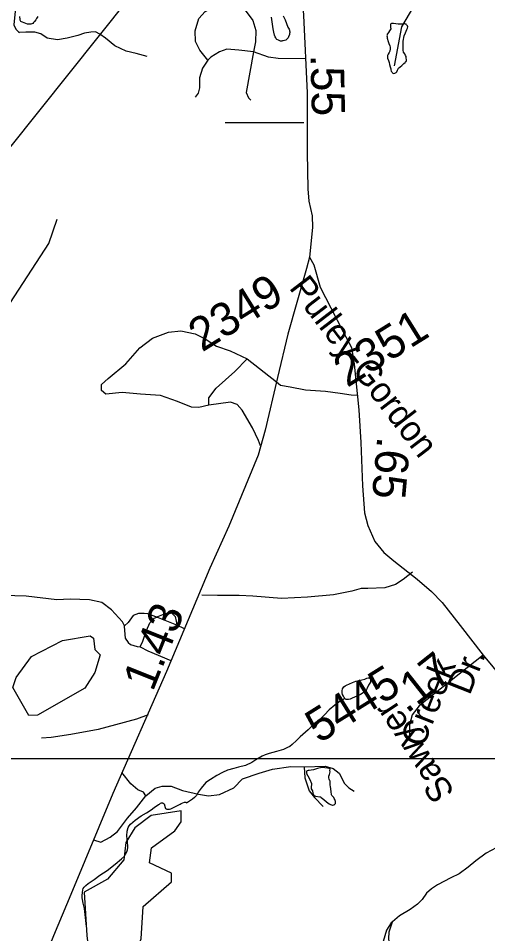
# Model space of a CAD drawing. Extents: x 2001466 to 31450019, y -30647475 to 847247.
# Drawn here: x 2201251 to 2204779, y 744293 to 751164 of the extents above; entities that cross this region are included whole.
import ezdxf

# ---------------------------------------------------------------- set-up
doc = ezdxf.new("R2010")
doc.units = 0
for name, color, linetype in [('Exist Hydrographic Misc Water Feature', 7, 'Continuous'), ('Exist Hydrographic Pond Under 1500 Sq Ft', 7, 'Continuous'), ('Exist Road Non-System Type 51', 7, 'Continuous'), ('Exist Road Secondary Mileage Hundredths English Label', 7, 'Continuous'), ('Exist Road Secondary Type 51 Attributed', 7, 'Continuous'), ('Exist Road Secondary Type 51 Label', 7, 'Continuous'), ('Exist Road Secondary Type 51 Number Label', 7, 'Continuous'), ('Exist Utilities Electrical Transmission Line', 7, 'Continuous'), ('Map Preparation Inset Cut Line', 7, 'Continuous')]:
    doc.layers.add(name, color=color, linetype=linetype)

msp = doc.modelspace()

# ---------------------------------------------------------------- linework, layer by layer
at = {"layer": 'Exist Hydrographic Misc Water Feature'}
for points in [[(2204077.8, 750808.5), (2204134.8, 751099.4), (2204224.8, 751251.7), (2204324.9, 751351.3), (2204564.8, 751494), (2204663.8, 751646.1), (2204686.3, 751881.9)], [(2201398.4, 751177.7), (2201388.5, 751161.8), (2201382.6, 751151.7), (2201372.5, 751139.9), (2201366.4, 751131.8), (2201360.6, 751125.4), (2201352.6, 751123.4), (2201346.5, 751119.4), (2201338.5, 751119.4), (2201334.6, 751119.6), (2201320.4, 751121.3), (2201308.3, 751125.2), (2201282.5, 751135.2), (2201274.7, 751136.8), (2201270.6, 751141.1), (2201268.8, 751144.9), (2201266.5, 751148.9), (2201264.5, 751154.9), (2201262.4, 751178.8)], [(2203241.8, 751182.4), (2203255.9, 751152.7), (2203265.8, 751124.9), (2203277.9, 751098.7), (2203286.3, 751082.8), (2203290.6, 751074.8), (2203290.4, 751068.8), (2203292.4, 751062.8), (2203292.2, 751057.1), (2203290.6, 751048.9), (2203288.5, 751042.7), (2203282.6, 751024.9), (2203278.5, 751017), (2203274.6, 751012.7), (2203269.1, 751006.7), (2203262.9, 751000.7), (2203252.9, 750996.5), (2203242.8, 750994.8), (2203236.9, 750994.5), (2203230.9, 750992.6), (2203222.9, 750992.6), (2203216.8, 750994.3), (2203206.7, 751000.3), (2203195, 751006.1), (2203190.5, 751010.4), (2203186.4, 751016.3), (2203182.7, 751024.2), (2203176.6, 751038.1), (2203172.1, 751060.3), (2203166.1, 751085.9), (2203162, 751120.2), (2203153.6, 751171.8)], [(2204155.3, 751122.7), (2204151.4, 751122.9), (2204137.4, 751121), (2204121.7, 751120.5), (2204107.3, 751120.6), (2204087.6, 751122.4), (2204071.8, 751124.4), (2204055.6, 751124.4), (2204051.5, 751122.2), (2204049.5, 751118), (2204047.6, 751114.2), (2204047.8, 751108.1), (2204049.7, 751094), (2204051.7, 751090.1), (2204049.9, 751084.3), (2204041.9, 751070.1), (2204033.9, 751057.9), (2204025.9, 751048.1), (2204024.1, 751044), (2204022.2, 751038.2), (2204020.4, 751032), (2204022.4, 751023.9), (2204022.4, 751013.8), (2204030.6, 750989.8), (2204036.6, 750976), (2204044.6, 750958.1), (2204046.8, 750948), (2204047, 750934.2), (2204042.9, 750918.2), (2204038.8, 750906.2), (2204031.4, 750894), (2204025.3, 750886), (2204025.1, 750879.9), (2204025.1, 750872.2), (2204027.1, 750864.2), (2204033.5, 750846.2), (2204037.6, 750832.2), (2204041.7, 750816.1), (2204045.8, 750800.1), (2204050.1, 750784.1), (2204050.1, 750776.4), (2204054.2, 750768.4), (2204058.3, 750762.2), (2204062, 750756.3), (2204066.1, 750752.5), (2204072, 750750.3), (2204080, 750752.4), (2204086, 750754.7), (2204092.1, 750756.6), (2204096.2, 750762.5), (2204102, 750774.6), (2204105.9, 750784.6), (2204109.8, 750790.5), (2204120, 750798.7), (2204134, 750810.8), (2204141.8, 750816.9), (2204149.5, 750825), (2204157.5, 750833.1), (2204161.6, 750837), (2204165.7, 750840.9), (2204167.6, 750847.1), (2204169.2, 750854.9), (2204167.2, 750864.9), (2204165.3, 750877), (2204161.2, 750884.9), (2204155.1, 750896.8), (2204147.3, 750908.9), (2204145, 750912.9), (2204144.8, 750922.7), (2204142.6, 750936.8), (2204142.6, 750966.9), (2204144.6, 750992.9), (2204152.2, 751033.1), (2204162.3, 751055.1), (2204171.7, 751078.9), (2204176, 751091.2), (2204178, 751101), (2204175.6, 751107.1), (2204173.7, 751111), (2204169.6, 751114.9), (2204167.4, 751118.9), (2204161.8, 751120.9), (2204155.3, 751122.7)], [(2200959.4, 748541.8), (2201191.9, 749030.8), (2201479.8, 749474.3), (2201544.8, 749656.6)], [(2201329.9, 745931.4), (2201210.7, 746140.5), (2201235.8, 746215.4), (2201351.8, 746373.8), (2201583.7, 746493.7), (2201791.9, 746528.8), (2201816.9, 746511.8), (2201825.7, 746426.4), (2201867.7, 746386.1), (2201826.7, 746252.6), (2201752.7, 746136), (2201395.7, 745933.3), (2201329.9, 745931.4)], [(2203706.4, 746057.5), (2203700.5, 746065.7), (2203694.5, 746075.5), (2203688.4, 746087.4), (2203686.5, 746101.4), (2203684.5, 746109.5), (2203686.1, 746117.3), (2203688.2, 746131.6), (2203692.1, 746139.6), (2203698, 746145.5), (2203708.1, 746153.8), (2203718.3, 746159.5), (2203739.9, 746169.7), (2203763.8, 746179.8), (2203787.6, 746188.4), (2203811.8, 746192.5), (2203833.6, 746198.5), (2203855.5, 746202.5), (2203871.3, 746210.6), (2203881.3, 746212.8), (2203887.3, 746214.7), (2203891.6, 746212.8), (2203895.3, 746207), (2203897.5, 746196.9), (2203897.7, 746192.9), (2203897.5, 746184.8), (2203897.7, 746180.7), (2203884, 746158.8), (2203874, 746136.9), (2203868, 746126.8), (2203858.6, 746110.8), (2203852.4, 746104.8), (2203844, 746100.8), (2203822.5, 746088.6), (2203794.6, 746076.2), (2203760.4, 746059.9), (2203744.4, 746053.8), (2203732.7, 746049.9), (2203726.7, 746049.9), (2203718.5, 746051.6), (2203714.8, 746051.8), (2203710.9, 746053.6), (2203706.4, 746057.5)], [(2203706.4, 746057.5), (2203670.7, 746039.4), (2203630.8, 746009.3), (2203587.3, 745972.8), (2203551.6, 745936.5), (2203519.8, 745904.3), (2203478, 745870.1), (2203430.4, 745823.7), (2203370.8, 745771.5), (2203343.1, 745743.2), (2203309, 745713.1), (2203293, 745698.9), (2203273.6, 745690.9), (2203243.6, 745676.7), (2203191.5, 745660.3), (2203137.8, 745646.1), (2203105.8, 745635.5), (2203083.7, 745625.4), (2203036.1, 745597.3), (2203006.4, 745579.1), (2202958.4, 745556.7), (2202906.7, 745542.2), (2202870.4, 745533.9), (2202823.1, 745519.5), (2202786.8, 745503.6), (2202743.1, 745481.4), (2202695.1, 745450.9), (2202661.3, 745426.8), (2202625.8, 745384.3), (2202603.7, 745356.4), (2202590.1, 745330), (2202576.4, 745314.2), (2202560.4, 745302.1), (2202516.5, 745271.7)], [(2203500.4, 745532.5), (2203470.2, 745524.1), (2203452.6, 745520.2), (2203438.4, 745517.9), (2203428.8, 745518.1), (2203422.4, 745515.9), (2203418.3, 745512), (2203416.5, 745505.8), (2203416.3, 745499.7), (2203420.8, 745487.7), (2203426.7, 745477.9), (2203445, 745444.3), (2203453, 745426), (2203454.8, 745422.1), (2203455, 745416), (2203455.4, 745412.3), (2203451.3, 745396.3), (2203451.3, 745386.1), (2203453.4, 745380.2), (2203463.4, 745366.1), (2203465.5, 745348.3), (2203469.8, 745336.3), (2203473.5, 745332.5), (2203480.1, 745328.2), (2203485.8, 745326.6), (2203517.8, 745320.5), (2203523.9, 745320.8), (2203527.8, 745316.5), (2203547.7, 745301), (2203568, 745282.9), (2203587.9, 745269), (2203598, 745263.4), (2203604.1, 745259.2), (2203612.3, 745257.2), (2203616.2, 745257.4), (2203622.4, 745259.3), (2203626.3, 745261.5), (2203631.8, 745267.6), (2203634.2, 745271.3), (2203634, 745275.4), (2203634.2, 745279.4), (2203634, 745285.5), (2203629.9, 745299.5), (2203625.8, 745307.5), (2203621.9, 745315.3), (2203617.8, 745319.2), (2203607.6, 745331.3), (2203605.7, 745335.2), (2203601.4, 745361), (2203597.3, 745396.9), (2203595.1, 745407), (2203594.9, 745421.2), (2203595.3, 745433), (2203595.1, 745437), (2203593.2, 745441), (2203588.7, 745453), (2203584.8, 745462.9), (2203584.6, 745469), (2203584.8, 745475.1), (2203590.6, 745487.2), (2203594.3, 745508.9), (2203592.2, 745517), (2203594.3, 745527.2), (2203592.4, 745531.1), (2203588.5, 745532.9), (2203574.4, 745535.1), (2203554.3, 745538.9), (2203542.2, 745540.8), (2203532.3, 745540.6), (2203500.4, 745532.5)], [(2201765.2, 744344.8), (2201762.7, 744368.7), (2201748.2, 744482.9), (2201740, 744522.6), (2201734, 744550.3), (2201731.8, 744562.4), (2201731.4, 744578.7), (2201733.8, 744602.7), (2201737.5, 744622.4), (2201739.6, 744632.6), (2201746.7, 744642.5), (2201759, 744654.8), (2201777.1, 744668.7), (2201822.8, 744699.1), (2201864.4, 744731.4), (2201920.2, 744767.6), (2201979.7, 744814.2), (2202027.7, 744854.4), (2202049.6, 744874.6), (2202057, 744890.5), (2202067.4, 744906.8), (2202073, 744923), (2202074.8, 744938.9), (2202075, 744954.7), (2202072.8, 744974.6), (2202068.5, 745002.8), (2202068.1, 745028.8), (2202069.9, 745062.6), (2202078.1, 745090.6), (2202085.5, 745102.8), (2202093.5, 745115), (2202111.5, 745130.9), (2202129.6, 745145.2), (2202175.3, 745177.3), (2202215.1, 745199.7), (2202251, 745223.9), (2202272.9, 745240), (2202304.7, 745262), (2202312.5, 745266.5), (2202320.3, 745272.2), (2202326.6, 745274.5), (2202334.6, 745274.5), (2202340.8, 745272.4), (2202346.5, 745268.7), (2202354.5, 745240.7), (2202358.8, 745232.7), (2202362.7, 745230.5), (2202366.6, 745228.7), (2202376.9, 745226.7), (2202386.7, 745228.9), (2202396.8, 745231), (2202433.1, 745247.1), (2202466.7, 745265.1), (2202476.5, 745271.3), (2202488.8, 745275.6), (2202500.5, 745279.5), (2202504.6, 745279.6), (2202510.6, 745279.5), (2202514.3, 745275.8), (2202516.5, 745271.7)]]:
    msp.add_lwpolyline(points, dxfattribs=at)
at = {"layer": 'Exist Hydrographic Pond Under 1500 Sq Ft'}
msp.add_lwpolyline([(2201765.8, 744279.1), (2201783.9, 744137.7), (2201833.7, 744061.2), (2202033.8, 744070.2), (2202132.9, 744146.9), (2202173.9, 744254.3), (2202188.8, 744496.7), (2202403.7, 744682.6), (2202403.7, 744748.2), (2202236.8, 744823.8), (2202252.8, 744938.3), (2202426.7, 745065.9), (2202475.7, 745133.8), (2202475.7, 745215.8), (2202250.8, 745181.1), (2202126.7, 745088.5), (2202060.7, 744978.3), (2202044.7, 744847.4), (2201920.8, 744702.3), (2201746.7, 744604.2), (2201765.8, 744279.1)], dxfattribs=at)
at = {"layer": 'Exist Road Non-System Type 51'}
for p, q in [((2203396.8, 750380.1), (2202806.9, 750380.1)), ((2202970.6, 748608), (2203190.6, 748435.9)), ((2202499.4, 746580.7), (2202443.2, 746608.5))]:
    msp.add_line(p, q, dxfattribs=at)
for points in [[(2201212.7, 751335.4), (2201228.3, 751284.3), (2201229.4, 751240.3), (2201219.4, 751142.5), (2201218.8, 751114.5), (2201234.1, 751082.2), (2201253.7, 751061.8), (2201261.4, 751058.7)], [(2202674.8, 750849.3), (2202615.6, 750925), (2202582.8, 750990.7), (2202579.5, 751069.6), (2202609.1, 751161.6), (2202655.1, 751214.2), (2202724, 751256.9), (2202796.3, 751270.1), (2202878.4, 751263.5), (2202957.3, 751224.1), (2203013.1, 751148.5), (2203036.1, 751072.9), (2203032.8, 750987.4), (2203019.7, 750911.8)], [(2201864.7, 751045.3), (2201831.9, 751061.7), (2201796.7, 751061.1), (2201749.8, 751051.8), (2201697.9, 751034.7), (2201618.8, 751014.9), (2201546.3, 751001.7), (2201467.2, 751014.9), (2201421, 751047.9), (2201374.9, 751061.1), (2201309, 751061.1), (2201261.4, 751058.7)], [(2202219.5, 750877.6), (2202137.4, 750900.6), (2202061.8, 750917.1), (2201976.4, 750956.5), (2201907.4, 751015.7), (2201864.7, 751045.3)], [(2203019.7, 750911.8), (2202908, 750925), (2202819.3, 750931.5), (2202763.4, 750911.8), (2202697.8, 750872.4), (2202674.8, 750849.3)], [(2203019.7, 750911.8), (2202963.8, 750606.1), (2202980.2, 750566.7), (2203000, 750550.2)], [(2203409.6, 750859.5), (2203203.6, 750862.5), (2203131.4, 750872.4), (2203019.7, 750911.8)], [(2202674.8, 750849.3), (2202635.3, 750790.2), (2202612.3, 750717.9), (2202612.3, 750642.3), (2202602.5, 750602.8), (2202579.5, 750573.2)], [(2202682.3, 748260), (2202609.1, 748241.7), (2202554.1, 748246.3), (2202448.9, 748287.5), (2202320.7, 748333.3), (2202169.7, 748342.4), (2202032.4, 748356.2), (2201908.8, 748342.4), (2201876.8, 748369.9), (2201876.8, 748415.7), (2201927.1, 748461.5), (2202059.9, 748571.3), (2202165.1, 748690.4), (2202261.2, 748763.6), (2202380.2, 748809.4), (2202471.8, 748818.6), (2202581.6, 748795.7), (2202654.8, 748759), (2202741.8, 748704.1), (2202842.5, 748667.5), (2202970.6, 748608)], [(2202682.3, 748260), (2202682.3, 748314.9), (2202737.2, 748388.2), (2202879.1, 748511.8), (2202970.6, 748608)], [(2203190.6, 748435.9), (2203222.3, 748411.1), (2203295.6, 748397.9), (2203410.6, 748374.9), (2203561, 748365.3), (2203670.8, 748351.6), (2203753.2, 748337.8), (2203802.5, 748335.1)], [(2203072.6, 747955.3), (2203057.6, 747994.5), (2203011.8, 748090.6), (2202934, 748223.4), (2202897.4, 748264.6), (2202847, 748282.9), (2202682.3, 748260)], [(2204213.9, 747007.3), (2204144.6, 746951.2), (2204085.9, 746914.4), (2204005.4, 746890.1), (2203879.3, 746884.7), (2203827.3, 746883.7), (2203756.9, 746865.2), (2203620.4, 746836), (2203424, 746818), (2203229.9, 746810), (2203014.3, 746826.4), (2202910.5, 746832.6), (2202748.5, 746831.9), (2202630.5, 746834.3)], [(2202050.5, 746603.6), (2202034.7, 746633.6), (2201952.3, 746725.1), (2201879.1, 746780.1), (2201787.5, 746798.4), (2201641.1, 746803), (2201540.4, 746798.4), (2201311.6, 746825.9), (2201055.3, 746835), (2200629.6, 746835), (2200276.5, 746842.7)], [(2202292.1, 746668.1), (2202256.7, 746681.6), (2202224.6, 746693.1), (2202197.2, 746697.7), (2202156, 746697.7), (2202114.1, 746681.1), (2202075.9, 746629), (2202050.5, 746603.6)], [(2202167.9, 746445.5), (2202186.4, 746490), (2202216.1, 746567.9), (2202239.8, 746625.6), (2202273.4, 746662.5), (2202292.1, 746668.1)], [(2202292.1, 746668.1), (2202300.9, 746675), (2202351.3, 746693.4), (2202383.3, 746704.8), (2202406.2, 746697.9), (2202429.1, 746675), (2202438.2, 746638.4), (2202443.2, 746608.5)], [(2202443.2, 746608.5), (2202330.2, 746654.2), (2202292.1, 746668.1)], [(2202050.5, 746603.6), (2202046.1, 746599.2), (2202055.3, 746512.2), (2202078.2, 746477.9), (2202095, 746463.4), (2202145.7, 746449.2), (2202167.9, 746445.5)], [(2202167.9, 746445.5), (2202225.4, 746415.8), (2202398.9, 746343)], [(2202228.1, 745934.7), (2202139.5, 745902.6), (2201982.7, 745859.8), (2201852, 745826.5), (2201645.3, 745788.7), (2201498.8, 745765.7), (2201424.8, 745761.3)], [(2202209.8, 745327.2), (2202192.6, 745355.1), (2202150.2, 745373.4), (2202096.3, 745417.7), (2202030.4, 745502.5)], [(2202209.8, 745327.2), (2202281, 745385), (2202333, 745400.4), (2202400.3, 745400.4), (2202485.5, 745368.8), (2202604.5, 745341.3), (2202680.4, 745327.2), (2202763.1, 745338.7), (2202870.9, 745388.8), (2202936.3, 745454.3), (2203062.1, 745497), (2203162.8, 745529.1), (2203300.1, 745547.4), (2203400, 745544.8)], [(2203400, 745544.8), (2203557.8, 745550.6), (2203617.4, 745533.2), (2203663.6, 745498.6), (2203702.1, 745419.6), (2203734.8, 745386.9), (2203775.2, 745363.8)], [(2203400, 745544.8), (2203404.5, 745462.4), (2203436.6, 745366.2), (2203477.8, 745315.9), (2203541.8, 745247.2)], [(2201817.2, 744998.7), (2201872.2, 744979.7), (2201942.3, 745017.1), (2201998.1, 745061.4), (2202071.2, 745159.6), (2202140.5, 745238.6), (2202209.8, 745327.2)], [(2205236.8, 745300.2), (2205092.5, 745300.1), (2205058.6, 745302.8), (2205014.3, 745291.7), (2204985.7, 745262.3), (2204964.2, 745188.7), (2204940.2, 745091.2), (2204920.8, 745019.7), (2204893.9, 744978.2), (2204843.1, 744937.3), (2204766.3, 744896.8), (2204689.1, 744840.4), (2204632.1, 744791.6), (2204565.2, 744743), (2204502.5, 744712.3), (2204401.5, 744660.4), (2204356.9, 744629.3), (2204320.2, 744596.1), (2204287.2, 744548.7), (2204250.6, 744515.5), (2204195.7, 744474.6), (2204116.7, 744426.3), (2204063.9, 744382.1)], [(2204063.9, 744382.1), (2204053.7, 744373.6), (2204018.6, 744320.3), (2203992.8, 744234.8), (2203983, 744143.1), (2203977.1, 744051.2), (2203992.8, 743842.9), (2203999, 743754.8), (2204007.2, 743670.6), (2204014.2, 743618.5), (2204013.2, 743570.5), (2204006, 743512.7), (2204003.1, 743470.8), (2204019.2, 743378.5), (2204023.3, 743282.4), (2204022.7, 742962.5), (2204024, 742736.5)], [(2204042.6, 744204.1), (2204035, 744253.5), (2204038.8, 744306.7), (2204063.9, 744382.1)]]:
    msp.add_lwpolyline(points, dxfattribs=at)
at = {"layer": 'Exist Road Secondary Type 51 Attributed'}
for points in [[(2202643.6, 753303), (2202728.9, 753153.2), (2202988.9, 752678.9), (2203126.5, 752416), (2203155.8, 752348), (2203171, 752102.9), (2203199.3, 751895.6), (2203223.3, 751793), (2203359.4, 751455.8), (2203384.5, 751342.7), (2203394.9, 751185.7), (2203421.1, 750603.5), (2203421.1, 750157.4), (2203426.3, 749885.1), (2203434.7, 749790.9), (2203459.3, 749680.9), (2203461.4, 749595.1), (2203438.9, 749371)], [(2203438.9, 749371), (2203416.9, 749287.2), (2203277.7, 748793), (2203198.2, 748468.4), (2203106.1, 748072.6), (2203052.8, 747886.2), (2202833, 747352.1), (2202691.8, 747035.9), (2202364.3, 746261), (2201961.4, 745345.8), (2201646.4, 744587.7), (2201516.7, 744277.8), (2201323.1, 743804.5), (2201214.3, 743509.2), (2201033.2, 743019.1), (2200901.4, 742652.6), (2200821.9, 742424.4)], [(2203438.9, 749371), (2203472.9, 749314.4), (2203521, 749146.9), (2203600.6, 748989.8), (2203692.6, 748809.7), (2203754.9, 748692.5), (2203774.8, 748568.9), (2203798.8, 748349), (2203809.8, 748226.5), (2203824.5, 747979.4), (2203838.1, 747655.8), (2203854.3, 747452.7), (2203878.4, 747356.3), (2203931.7, 747237), (2203999.6, 747153.2), (2204074.3, 747090.6), (2204248.3, 746954.7), (2204356.6, 746861.6), (2204436.7, 746778.4), (2204570.9, 746607.5), (2204745.4, 746384.7)], [(2204745.4, 746384.7), (2204264.2, 746003.1), (2204211.6, 745934.9), (2204192.2, 745860.8), (2204190.2, 745745.8)], [(2204745.4, 746384.7), (2204961.5, 746121.9), (2205045.2, 746014.8), (2205100.8, 745930.7), (2205130.9, 745835.5), (2205149.2, 745729.1), (2205165.6, 745580.3)]]:
    msp.add_lwpolyline(points, dxfattribs=at)
at = {"layer": 'Exist Utilities Electrical Transmission Line'}
msp.add_line((2201850.9, 751023.6), (2202476.6, 751805.7), dxfattribs=at)
msp.add_lwpolyline([(2200352.5, 749154.1), (2200966.3, 749917.9), (2201850.9, 751023.6)], dxfattribs=at)
at = {"layer": 'Map Preparation Inset Cut Line'}
for p, q in [((2200623.7, 745607.9), (2202091.1, 745607.9)), ((2202091.1, 745607.9), (2205205.2, 745607.9))]:
    msp.add_line(p, q, dxfattribs=at)

# ---------------------------------------------------------------- texts
at = {"layer": 'Exist Road Secondary Mileage Hundredths English Label'}
for s, rotation, p in [('.55', 271.34713, (2203447.3, 750892)), ('.65', 264.92573, (2203950.1, 748029.4)), ('1.43', 68.21716, (2202262, 746103.5)), ('.17', 38.42069, (2204171.4, 745940.1))]:
    msp.add_text(s, height=250, rotation=rotation, dxfattribs=at).set_placement(p)
at = {"layer": 'Exist Road Secondary Type 51 Label'}
for s, rotation, p in [('Pulley-Gordon', 307.44537, (2203281.1, 749140.3)), ('Creek', 68.43897, (2204293.7, 745681.3)), ('Dr.', 68.43897, (2204643.3, 746076.5)), ('Sawyer', 123.40398, (2204536.3, 745356.2))]:
    msp.add_text(s, height=190, rotation=rotation, dxfattribs=at).set_placement(p)
at = {"layer": 'Exist Road Secondary Type 51 Number Label'}
for s, p in [('2349', (2202632.4, 748654.8)), ('2351', (2203722.9, 748388.7)), ('5445', (2203511.4, 745717.5))]:
    msp.add_text(s, height=250, rotation=31.91803, dxfattribs=at).set_placement(p)

doc.saveas('drawing.dxf')
